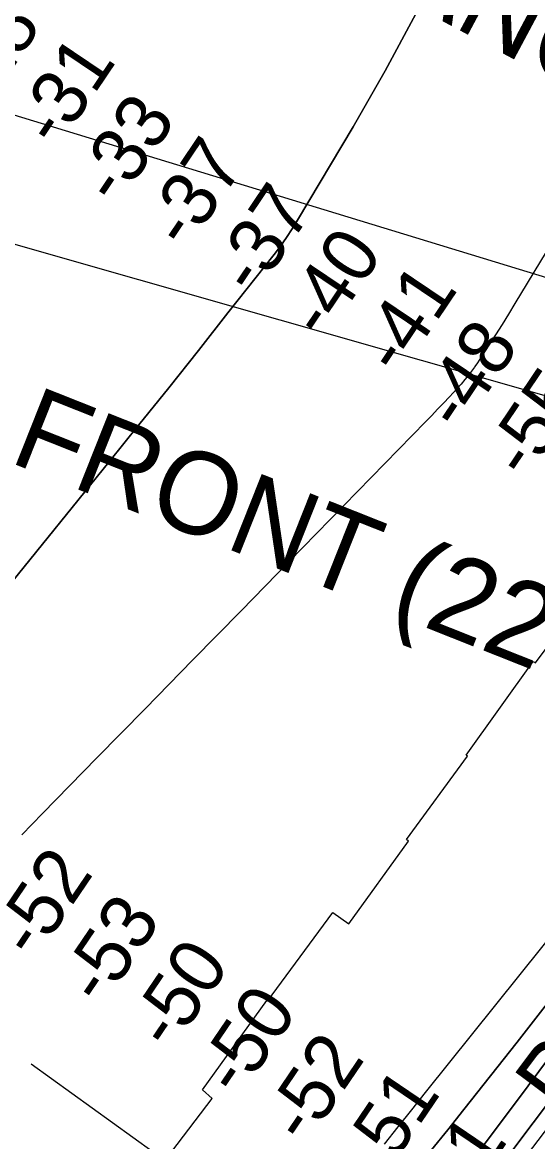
# Model space of a CAD drawing. Extents: x 3297735 to 3335592, y 670436 to 695807.
# Drawn here: x 3319039 to 3319666, y 688629 to 689991 of the extents above; entities that cross this region are included whole.
import ezdxf

# ---------------------------------------------------------------- set-up
doc = ezdxf.new("R2010")
doc.units = 0
for name, color, linetype in [('V-CHAN-NAID', 7, 'Continuous'), ('V-RIVR-EDGE', 7, 'Continuous'), ('V-RIVR-IDEN', 7, 'Continuous'), ('V-RIVR-RANG', 7, 'Continuous'), ('V-ROAD-CNTR', 7, 'Continuous'), ('V-RRAP-RVMT', 7, 'Continuous'), ('V-TOPO-DPTH', 7, 'Continuous'), ('V-TOPO-MAJR', 7, 'Continuous'), ('V-TOPO-MINR', 7, 'Continuous'), ('V-UTIL-LINE', 7, 'Continuous')]:
    doc.layers.add(name, color=color, linetype=linetype)

msp = doc.modelspace()

# ---------------------------------------------------------------- linework, layer by layer
at = {"layer": 'V-RIVR-EDGE'}
msp.add_spline([(3319555.1, 694014.6), (3319548.5, 694002.8), (3319539.4, 693985.8), (3319509.8, 693923.3), (3319496.5, 693903), (3319479.4, 693878.2), (3319464, 693854.6), (3319445.3, 693819), (3319424.4, 693775.5), (3319406.5, 693740.7), (3319395.7, 693713), (3319386.5, 693693.1), (3319372.8, 693671.6), (3319340.3, 693621.5), (3319316.6, 693580.1), (3319295.8, 693542.9), (3319282.1, 693521), (3319271.7, 693502.3), (3319267.9, 693489.5), (3319260, 693475.8), (3319250.4, 693465.1), (3319246.2, 693454.3), (3319237.9, 693442.3), (3319231.7, 693428.7), (3319225.4, 693415), (3319219.6, 693410), (3319205.5, 693391.4), (3319185.1, 693363.3), (3319164.7, 693327.7), (3319143.1, 693301.2), (3319109.4, 693253.2), (3319083.6, 693218.5), (3319061.1, 693187.8), (3319039.5, 693157.6), (3319018.3, 693123.3), (3318994.6, 693091), (3318949.7, 693031.9), (3318931.4, 693004.6), (3318913.1, 692981.4), (3318902.3, 692962.8), (3318892.7, 692944.5), (3318876, 692916.4), (3318861.9, 692887.8), (3318841.5, 692848.5), (3318822.3, 692807.5), (3318806.5, 692774.4), (3318803.1, 692758.7), (3318804.3, 692745), (3318808, 692734.6), (3318808.8, 692730.5), (3318817.1, 692725.5), (3318826.6, 692719.2), (3318832.8, 692713), (3318835.7, 692705.5), (3318835.3, 692692.3), (3318829.9, 692681.5), (3318819.9, 692669.1), (3318809.5, 692651.3), (3318783.2, 692602.9), (3318768.7, 692580.5), (3318760.8, 692576), (3318753.7, 692573.1), (3318747.1, 692573.9), (3318739.2, 692579.8), (3318735.5, 692585.6), (3318730.6, 692588.5), (3318721.4, 692588.1), (3318700.3, 692573.6), (3318679.5, 692549.7), (3318660.8, 692522.3), (3318646.6, 692493.4), (3318637, 692477.6), (3318625, 692456.9), (3318607.1, 692434.2), (3318600, 692413.5), (3318583.3, 692372.5), (3318565.8, 692342.3), (3318547.1, 692313.7), (3318534.2, 692295.5), (3318512.6, 692258.7), (3318488, 692224.8), (3318446.4, 692155.2), (3318418.1, 692112.6), (3318397.3, 692084.5), (3318386.9, 692066.7), (3318376.5, 692048), (3318354.4, 692011.2), (3318333.2, 691976.5), (3318316.1, 691940), (3318301.6, 691917.7), (3318275.4, 691885), (3318265.8, 691873), (3318250.8, 691844.8), (3318236.6, 691808.4), (3318222.1, 691781.1), (3318195, 691714), (3318180, 691684.2), (3318162.1, 691654.8), (3318140.8, 691619.6), (3318130.4, 691603.9), (3318120.9, 691595.2), (3318105.1, 691577.9), (3318090.1, 691558.4), (3318067.7, 691532.4), (3318043.6, 691501.8), (3318020.3, 691465.8), (3317998.2, 691433.1), (3317973.7, 691392.9), (3317962.4, 691371.8), (3317929.9, 691315.1), (3317907.9, 691282.4), (3317889.2, 691263.4), (3317870.5, 691238.2), (3317844.7, 691203), (3317833.1, 691186), (3317808.1, 691148.8), (3317780.6, 691109.5), (3317756.1, 691076.4), (3317732, 691045.3), (3317684.6, 690978.7), (3317668.8, 690954.7), (3317646.3, 690922), (3317635.5, 690907.1), (3317629.2, 690900.5), (3317620.1, 690889.4), (3317608.5, 690874.5), (3317601.4, 690867), (3317592.7, 690860.4), (3317585.6, 690845.9), (3317576.9, 690836), (3317565.6, 690821.1), (3317549.4, 690801.3), (3317522.4, 690767.7), (3317502.4, 690745), (3317490, 690727.6), (3317482.5, 690713.5), (3317479.5, 690701.1), (3317475.8, 690689.9), (3317474.9, 690683.3), (3317467.9, 690674.2), (3317451.7, 690653.9), (3317427.5, 690622.9), (3317406.3, 690594), (3317381.8, 690564.6), (3317328.2, 690504.6), (3317308.2, 690483.1), (3317290.8, 690466.2), (3317272.5, 690446.3), (3317248.8, 690422.7), (3317230.9, 690402.5), (3317202.2, 690356.5), (3317170.2, 690314.3), (3317129.5, 690266.4), (3317099.1, 690227.5), (3317085.8, 690212.6), (3317074.2, 690204.3), (3317063.4, 690189.8), (3317045.1, 690163.8), (3317020.9, 690128.6), (3316996.8, 690093.9), (3316970.6, 690059.1), (3316927, 690008.2), (3316891.7, 689970.6), (3316861.7, 689930.1), (3316828, 689887.9), (3316809.3, 689860.1), (3316797.2, 689841.9), (3316783.5, 689825.4), (3316737.4, 689762.1), (3316714.9, 689729), (3316681.6, 689687.6), (3316661.7, 689665.7), (3316648, 689646.7), (3316619.7, 689606.1), (3316602.6, 689581.3), (3316583.5, 689551.9), (3316563.9, 689519.6), (3316547.7, 689499.3), (3316541.9, 689491.9), (3316538.6, 689488.6), (3316532.3, 689474.1), (3316523.2, 689461.3), (3316509, 689445.1), (3316500.3, 689431.5), (3316493.2, 689419.9), (3316485.7, 689407.9), (3316486.1, 689397.1), (3316486.5, 689375.6), (3316487.3, 689371), (3316491.4, 689370.2), (3316493.5, 689366.4), (3316494.3, 689352.8), (3316496.8, 689341.6), (3316502.5, 689336.6), (3316504.2, 689334.1), (3316504.2, 689328.7), (3316501.3, 689325.8), (3316488.8, 689321.3), (3316487.2, 689319.6), (3316487.2, 689316.7), (3316493, 689316.7), (3316502.1, 689318.3), (3316508.3, 689318.3), (3316513.3, 689315), (3316516.6, 689315), (3316524.9, 689314.5), (3316535.6, 689303.3), (3316544.7, 689293.4), (3316545.5, 689290), (3316543.5, 689288), (3316525.7, 689296.7), (3316509.9, 689304.2), (3316502.1, 689307.1), (3316490.5, 689308.4), (3316482.6, 689308), (3316478, 689308), (3316473.5, 689311.8), (3316449.5, 689323.9), (3316424.6, 689324.7), (3316401.8, 689323.1), (3316381.5, 689318.2), (3316366.5, 689316.2), (3316352.9, 689311.2), (3316334.2, 689295.5), (3316302.2, 689277.8), (3316275.2, 689257.1), (3316266.5, 689249.3), (3316249, 689224), (3316230.3, 689191.8), (3316217.8, 689162.8), (3316200.7, 689125.9), (3316182.4, 689092.8), (3316162.8, 689054.7), (3316141.2, 689024.9), (3316114.6, 688996.4), (3316081.8, 688971.6), (3316036.9, 688926.1), (3316007.4, 688897.6), (3315987, 688880.7), (3315970, 688865.8), (3315959.6, 688858.8), (3315957.1, 688852.1), (3315955.5, 688848.4), (3315953.9, 688835.5)], degree=3, dxfattribs=at)
at = {"layer": 'V-RIVR-RANG'}
msp.add_line((3319929.1, 688089.7), (3319049.7, 688723.4), dxfattribs=at)
at = {"layer": 'V-ROAD-CNTR'}
msp.add_spline([(3321115.6, 689341.6), (3320860.2, 689006.8), (3320525.5, 688555.9), (3320190.5, 688114.6), (3319698.3, 687479.7), (3319438.5, 687141.6)], degree=3, dxfattribs=at)
at = {"layer": 'V-RRAP-RVMT'}
for p, q in [((3319663.3, 689212), (3319736.5, 689310.5)), ((3319578.9, 689099.7), (3319660.7, 689213.7)), ((3319660.7, 689213.7), (3319663.3, 689212)), ((3319506.4, 688996.9), (3319580.6, 689098.3)), ((3319580.6, 689098.3), (3319578.9, 689099.7)), ((3319436.2, 688894.3), (3319508.9, 688994.9)), ((3319508.9, 688994.9), (3319506.4, 688996.9)), ((3319337.2, 688800.1), (3319416.8, 688908.2)), ((3319416.8, 688908.2), (3319436.2, 688894.3)), ((3319257.9, 688692.4), (3319336.2, 688800.8)), ((3319336.2, 688800.8), (3319337.2, 688800.1)), ((3319201.1, 688591.8), (3319269.7, 688681.9)), ((3319269.7, 688681.9), (3319257.9, 688692.4))]:
    msp.add_line(p, q, dxfattribs=at)
at = {"layer": 'V-TOPO-DPTH'}
for points in [[(3319517.7, 690001.7), (3319480.5, 689932.5), (3319441.5, 689864.2), (3319373.9, 689750.8), (3319367.2, 689740), (3319360.3, 689729.4), (3319352.9, 689719.1), (3319345.2, 689709), (3319289.1, 689637.7), (3319253.1, 689592.1), (3319217, 689546.7), (3319180.6, 689501.4), (3319144.2, 689456.2), (3318893.1, 689146.2)], [(3318893.1, 689146.2), (3319144.2, 689456.2), (3319180.6, 689501.4), (3319217, 689546.7), (3319253.1, 689592.1), (3319289.1, 689637.7), (3319345.2, 689709), (3319352.9, 689719.1), (3319360.3, 689729.4), (3319367.2, 689740), (3319373.9, 689750.8), (3319441.5, 689864.2), (3319480.5, 689932.5), (3319517.7, 690001.7)], [(3319581.7, 688600.3), (3319654.3, 688697.2), (3319693.3, 688749.6), (3319732.2, 688802.2), (3319770.7, 688854.9), (3319809.1, 688907.7), (3320019.3, 689198.8), (3320039.7, 689227.2), (3320059.9, 689255.7), (3320079.9, 689284.5), (3320099.7, 689313.3), (3320150.4, 689387.5), (3320195.2, 689453.7), (3320239.9, 689520), (3320284.2, 689586.5), (3320328.3, 689653.2), (3320537.5, 689971.3), (3320549.9, 689990.2), (3320562.2, 690009.1)], [(3320562.2, 690009.1), (3320549.9, 689990.2), (3320537.5, 689971.3), (3320328.3, 689653.2), (3320284.2, 689586.5), (3320239.9, 689520), (3320195.2, 689453.7), (3320150.4, 689387.5), (3320099.7, 689313.3), (3320079.9, 689284.5), (3320059.9, 689255.7), (3320039.7, 689227.2), (3320019.3, 689198.8), (3319809.1, 688907.7), (3319770.7, 688854.9), (3319732.2, 688802.2), (3319693.3, 688749.6), (3319654.3, 688697.2), (3319581.7, 688600.3)], [(3319627.3, 688607.8), (3319957.6, 689046.7), (3319980.6, 689077.5), (3320003.5, 689108.4), (3320026.1, 689139.4), (3320048.6, 689170.6), (3320087.6, 689225), (3320090.5, 689229), (3320093.4, 689233.1), (3320096.2, 689237.2), (3320099, 689241.3), (3320330.4, 689581.1), (3320376, 689648.2), (3320421.5, 689715.5), (3320466.9, 689782.8), (3320512.1, 689850.3), (3320580.2, 689952.3), (3320591.2, 689968.8), (3320602.1, 689985.3), (3320612.9, 690002)], [(3320612.9, 690002), (3320602.1, 689985.3), (3320591.2, 689968.8), (3320580.2, 689952.3), (3320512.1, 689850.3), (3320466.9, 689782.8), (3320421.5, 689715.5), (3320376, 689648.2), (3320330.4, 689581.1), (3320099, 689241.3), (3320096.2, 689237.2), (3320093.4, 689233.1), (3320090.5, 689229), (3320087.6, 689225), (3320048.6, 689170.6), (3320026.1, 689139.4), (3320003.5, 689108.4), (3319980.6, 689077.5), (3319957.6, 689046.7), (3319627.3, 688607.8)], [(3319018.8, 687976.8), (3319114.5, 688097.3), (3319177.8, 688176.6), (3319241.2, 688255.7), (3319305, 688334.6), (3319369, 688413.2), (3319497.6, 688570.7), (3319517.4, 688594.9), (3319537, 688619.3), (3319556.6, 688643.7), (3319576.1, 688668.2), (3319640.9, 688750.1), (3319692.2, 688815.9), (3319742.9, 688882.2), (3319792.7, 688949.2), (3319841.8, 689016.7), (3320010.1, 689251.5), (3320019.2, 689264.3), (3320028.2, 689277.2), (3320037, 689290.2), (3320045.8, 689303.3), (3320499.2, 689990.5), (3320503.6, 689997.3)], [(3320503.6, 689997.3), (3320499.2, 689990.5), (3320045.8, 689303.3), (3320037, 689290.2), (3320028.2, 689277.2), (3320019.2, 689264.3), (3320010.1, 689251.5), (3319841.8, 689016.7), (3319792.7, 688949.2), (3319742.9, 688882.2), (3319692.2, 688815.9), (3319640.9, 688750.1), (3319576.1, 688668.2), (3319556.6, 688643.7), (3319537, 688619.3), (3319517.4, 688594.9), (3319497.6, 688570.7), (3319369, 688413.2), (3319305, 688334.6), (3319241.2, 688255.7), (3319177.8, 688176.6), (3319114.5, 688097.3), (3319018.8, 687976.8)]]:
    msp.add_lwpolyline(points, dxfattribs=at)
at = {"layer": 'V-TOPO-MAJR'}
for points in [[(3320022, 690282.5), (3319638.3, 689649.1), (3319630.5, 689636.4), (3319622.7, 689623.8), (3319614.7, 689611.2), (3319606.7, 689598.7), (3319591.8, 689575.8), (3319590.4, 689573.7), (3319589.7, 689572.7), (3319589, 689571.7), (3319581.9, 689562.2), (3319577.5, 689556.6), (3319572.9, 689551.1), (3319568.2, 689545.7), (3319563.3, 689540.4), (3319558.8, 689535.7), (3319551.6, 689528.1), (3319544.3, 689520.6), (3319537.1, 689513.1), (3319529.8, 689505.6), (3319363.4, 689335.2), (3319305, 689275.4), (3319246.5, 689215.6), (3319188.1, 689155.9), (3319129.6, 689096.2), (3319063.3, 689028.5), (3319038.2, 689002.5)], [(3319479.5, 688626.2), (3319496.1, 688647.1), (3319512.8, 688668), (3319529.5, 688688.9), (3319929.5, 689187.5), (3319942.9, 689204.5), (3319956.2, 689221.6), (3319969.2, 689238.9), (3319982, 689256.3), (3320003.8, 689286.5), (3320005.6, 689288.9), (3320007.3, 689291.4), (3320008.9, 689293.9), (3320010.6, 689296.4), (3320041.2, 689344.4), (3320057.9, 689371), (3320074.3, 689397.8), (3320090.4, 689424.8), (3320106.2, 689451.9), (3320423.4, 690005.8)]]:
    msp.add_lwpolyline(points, dxfattribs=at)
at = {"layer": 'V-TOPO-MINR'}
for points in [[(3319652.5, 688611.8), (3319774.9, 688773.1), (3319831, 688847.6), (3319886.8, 688922.4), (3319942.1, 688997.6), (3319997, 689073), (3320091.4, 689203.6), (3320098.8, 689214), (3320106.2, 689224.4), (3320113.5, 689234.9), (3320120.7, 689245.4), (3320512.2, 689817.5), (3320530, 689843.8), (3320547.7, 689870.1), (3320565.3, 689896.6), (3320582.7, 689923.2), (3320612.4, 689969.1), (3320614.8, 689972.8), (3320617.2, 689976.6), (3320619.6, 689980.4), (3320621.9, 689984.1), (3320688.8, 690091.2)], [(3318893.1, 689146.2), (3319144.2, 689456.2), (3319180.6, 689501.4), (3319217, 689546.7), (3319253.1, 689592.1), (3319289.1, 689637.7), (3319345.2, 689709), (3319352.9, 689719.1), (3319360.3, 689729.4), (3319367.2, 689740), (3319373.9, 689750.8), (3319441.5, 689864.2), (3319480.5, 689932.5), (3319517.7, 690001.7)], [(3319581.7, 688600.3), (3319654.3, 688697.2), (3319693.3, 688749.6), (3319732.2, 688802.2), (3319770.7, 688854.9), (3319809.1, 688907.7), (3320019.3, 689198.8), (3320039.7, 689227.2), (3320059.9, 689255.7), (3320079.9, 689284.5), (3320099.7, 689313.3), (3320150.4, 689387.5), (3320195.2, 689453.7), (3320239.9, 689520), (3320284.2, 689586.5), (3320328.3, 689653.2), (3320537.5, 689971.3), (3320549.9, 689990.2), (3320562.2, 690009.1)], [(3319627.3, 688607.8), (3319957.6, 689046.7), (3319980.6, 689077.5), (3320003.5, 689108.4), (3320026.1, 689139.4), (3320048.6, 689170.6), (3320087.6, 689225), (3320090.5, 689229), (3320093.4, 689233.1), (3320096.2, 689237.2), (3320099, 689241.3), (3320330.4, 689581.1), (3320376, 689648.2), (3320421.5, 689715.5), (3320466.9, 689782.8), (3320512.1, 689850.3), (3320580.2, 689952.3), (3320591.2, 689968.8), (3320602.1, 689985.3), (3320612.9, 690002)], [(3320503.6, 689997.3), (3320499.2, 689990.5), (3320045.8, 689303.3), (3320037, 689290.2), (3320028.2, 689277.2), (3320019.2, 689264.3), (3320010.1, 689251.5), (3319841.8, 689016.7), (3319792.7, 688949.2), (3319742.9, 688882.2), (3319692.2, 688815.9), (3319640.9, 688750.1), (3319576.1, 688668.2), (3319556.6, 688643.7), (3319537, 688619.3), (3319517.4, 688594.9), (3319497.6, 688570.7), (3319369, 688413.2), (3319305, 688334.6), (3319241.2, 688255.7), (3319177.8, 688176.6), (3319114.5, 688097.3), (3319018.8, 687976.8)]]:
    msp.add_lwpolyline(points, dxfattribs=at)
at = {"layer": 'V-UTIL-LINE'}
for p, q in [((3320794, 689217.5), (3315626.3, 690692.6)), ((3317160.9, 690449.7), (3320488.4, 689432.6))]:
    msp.add_line(p, q, dxfattribs=at)

# ---------------------------------------------------------------- texts
at = {"layer": 'V-CHAN-NAID'}
for s, rotation, p in [('ARLINGTON RANGE REAR', 331.8763, (3318677.1, 690459.5)), ('ARLINGTON RANGE FRONT (226.3)', 338.345, (3317784.6, 689947.8))]:
    msp.add_text(s, height=100, rotation=rotation, dxfattribs=at).set_placement(p)
at = {"layer": 'V-RIVR-IDEN'}
msp.add_text(' Photos', height=83, rotation=53.2267, dxfattribs=at).set_placement((3319681.6, 688631.9))
at = {"layer": 'V-RIVR-RANG'}
for s, rotation, p in [('-28', 56.0299, (3318990.8, 689880.9)), ('-31', 56.0299, (3319081.4, 689836.4)), ('-33', 56.0299, (3319154.6, 689766.1)), ('-37', 56.0299, (3319239, 689712.5)), ('-37', 56.0299, (3319321.8, 689656.4)), ('-40', 56.0299, (3319406.4, 689602.9)), ('-41', 56.0299, (3319497.4, 689559.1)), ('-48', 56.0299, (3319572.1, 689491)), ('-55', 56.0299, (3319653.1, 689432.3)), ('-52', 55.8351, (3319053.6, 688848.6)), ('-53', 55.8351, (3319135.9, 688791.8)), ('-50', 55.8351, (3319219.8, 688737.4)), ('-50', 55.8351, (3319302.4, 688681.1)), ('-52', 55.8351, (3319384, 688623.2)), ('-51', 55.8351, (3319475.9, 688580.6)), ('-31', 55.8351, (3319557.6, 688522.9))]:
    msp.add_text(s, height=67, rotation=rotation, dxfattribs=at).set_placement(p)

doc.saveas('drawing.dxf')
